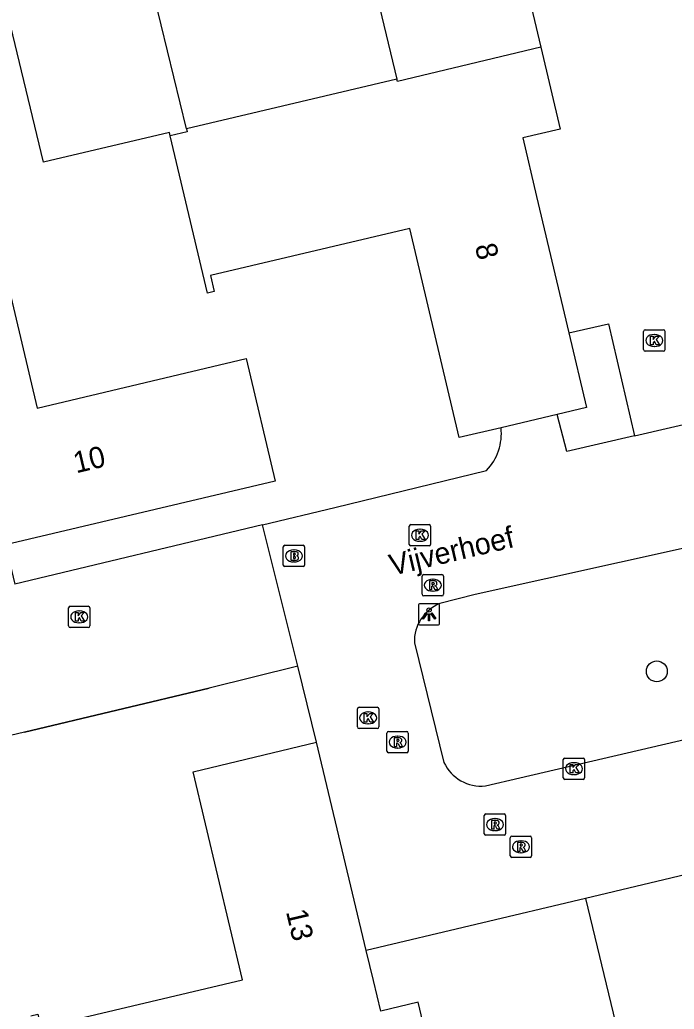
# Model space of a CAD drawing. Extents: x 157663 to 158496, y 379212 to 380934.
# Drawn here: x 158208.58 to 158239.28, y 380702.61 to 380749 of the extents above; entities that cross this region are included whole.
import ezdxf

# ---------------------------------------------------------------- set-up
doc = ezdxf.new("R2010")
doc.units = 0
for name, color, linetype in [('IMGEO_Boom', 7, 'Continuous'), ('IMGEO_Brandkraan', 7, 'Continuous'), ('IMGEO_Hek', 7, 'Continuous'), ('IMGEO_Kolk', 7, 'Continuous'), ('IMGEO_Lichtpunt', 7, 'Continuous'), ('IMGEO_Openbare_ruimte_label', 7, 'Continuous'), ('IMGEO_Pand', 7, 'Continuous'), ('IMGEO_Pand_nummerreeks', 7, 'Continuous'), ('IMGEO_Rijbaan_lokaal_open', 7, 'Continuous'), ('IMGEO_Rioolput', 7, 'Continuous')]:
    doc.layers.add(name, color=color, linetype=linetype)

msp = doc.modelspace()

# ---------------------------------------------------------------- linework, layer by layer
at = {"layer": 'IMGEO_Boom'}
msp.add_circle((158238.463, 380718.449), 0.489, dxfattribs=at)
at = {"layer": 'IMGEO_Brandkraan'}
for p, q in [((158220.942, 380723.434), (158220.942, 380724.286)), ((158221.017, 380724.36), (158221.869, 380724.36)), ((158221.43, 380724.14), (158221.455, 380724.14)), ((158221.943, 380724.286), (158221.943, 380723.434)), ((158221.453, 380723.58), (158221.428, 380723.58)), ((158221.869, 380723.36), (158221.017, 380723.36))]:
    msp.add_line(p, q, dxfattribs=at)
for points in [[(158220.942, 380723.434), (158220.942, 380724.286)], [(158221.017, 380724.36), (158221.869, 380724.36)], [(158221.29, 380724.06), (158221.29, 380723.66), (158221.503, 380723.66)], [(158221.521, 380724.06), (158221.29, 380724.06)], [(158221.469, 380723.979), (158221.415, 380723.979), (158221.415, 380723.903)], [(158221.943, 380724.286), (158221.943, 380723.434)], [(158221.415, 380723.903), (158221.468, 380723.903)], [(158221.477, 380723.827), (158221.415, 380723.827), (158221.415, 380723.746)], [(158221.415, 380723.746), (158221.477, 380723.746)], [(158221.869, 380723.36), (158221.017, 380723.36)]]:
    msp.add_lwpolyline(points, dxfattribs=at)
for centre, radius, start, end in [((158221.019, 380724.284), 0.0765, 91.552, 178.448), ((158221.019, 380724.284), 0.0765, 91.552, 178.448), ((158221.47, 380723.941), 0.0379, 267.8285, 90.9355), ((158221.525, 380723.915), 0.145, 59.4692, 91.5367), ((158221.55, 380723.962), 0.0922, 285.5137, 58.1501), ((158221.867, 380724.284), 0.0765, 1.552, 88.448), ((158221.867, 380724.284), 0.0765, 1.552, 88.448), ((158221.478, 380723.786), 0.0404, 269.8759, 90.5077), ((158221.509, 380723.911), 0.251, 268.6676, 293.5347), ((158221.555, 380723.77), 0.105, 301.3115, 78.989), ((158221.019, 380723.436), 0.0765, 181.552, 268.448), ((158221.019, 380723.436), 0.0765, 181.552, 268.448), ((158221.867, 380723.436), 0.0765, 271.552, 358.448), ((158221.867, 380723.436), 0.0765, 271.552, 358.448)]:
    msp.add_arc(centre, radius, start, end, dxfattribs=at)
for centre, major_axis, ratio, start_param, end_param in [((158221.429, 380723.86), (-0.387, 0.002), 0.722429, 4.712389, 7.853982), ((158221.454, 380723.86), (-0.39, 0.002), 0.717154, 1.570796, 4.712389)]:
    msp.add_ellipse(centre, major_axis=major_axis, ratio=ratio, start_param=start_param, end_param=end_param, dxfattribs=at)
at = {"layer": 'IMGEO_Hek'}
for points in [[(158223.363, 380726.13), (158230.481, 380727.87)], [(158208.809, 380715.596), (158217.464, 380717.666)]]:
    msp.add_lwpolyline(points, dxfattribs=at)
msp.add_arc((158228.674, 380729.593), 2.497, 316.3728, 6.3969, dxfattribs=at)
at = {"layer": 'IMGEO_Kolk'}
for p, q in [((158237.846, 380733.536), (158237.846, 380734.388)), ((158237.921, 380734.462), (158238.773, 380734.462)), ((158238.334, 380734.242), (158238.359, 380734.242)), ((158238.847, 380734.388), (158238.847, 380733.536)), ((158238.773, 380733.462), (158237.921, 380733.462)), ((158238.357, 380733.682), (158238.332, 380733.682)), ((158226.854, 380724.404), (158226.854, 380725.256)), ((158226.929, 380725.33), (158227.781, 380725.33)), ((158227.342, 380725.11), (158227.367, 380725.11)), ((158227.855, 380725.256), (158227.855, 380724.404)), ((158227.365, 380724.55), (158227.34, 380724.55)), ((158227.781, 380724.33), (158226.929, 380724.33)), ((158210.871, 380720.577), (158210.871, 380721.429)), ((158210.946, 380721.503), (158211.798, 380721.503)), ((158211.359, 380721.283), (158211.384, 380721.283)), ((158211.872, 380721.429), (158211.872, 380720.577)), ((158211.382, 380720.723), (158211.357, 380720.723)), ((158211.798, 380720.503), (158210.946, 380720.503)), ((158224.422, 380715.842), (158224.422, 380716.694)), ((158224.497, 380716.768), (158225.349, 380716.768)), ((158224.91, 380716.548), (158224.935, 380716.548)), ((158225.423, 380716.694), (158225.423, 380715.842)), ((158225.349, 380715.768), (158224.497, 380715.768)), ((158224.933, 380715.988), (158224.908, 380715.988)), ((158234.076, 380713.461), (158234.076, 380714.313)), ((158234.151, 380714.387), (158235.003, 380714.387)), ((158235.077, 380714.313), (158235.077, 380713.461)), ((158234.564, 380714.167), (158234.589, 380714.167)), ((158235.003, 380713.387), (158234.151, 380713.387)), ((158234.587, 380713.607), (158234.562, 380713.607))]:
    msp.add_line(p, q, dxfattribs=at)
for points in [[(158237.846, 380733.536), (158237.846, 380734.388)], [(158237.921, 380734.462), (158238.773, 380734.462)], [(158238.847, 380734.388), (158238.847, 380733.536)], [(158238.167, 380734.162), (158238.29, 380734.162), (158238.29, 380734.011), (158238.42, 380734.162), (158238.584, 380734.162), (158238.438, 380734.011), (158238.591, 380733.762), (158238.439, 380733.762), (158238.354, 380733.926), (158238.29, 380733.859), (158238.29, 380733.762), (158238.167, 380733.762), (158238.167, 380734.162)], [(158238.773, 380733.462), (158237.921, 380733.462)], [(158226.854, 380724.404), (158226.854, 380725.256)], [(158226.929, 380725.33), (158227.781, 380725.33)], [(158227.175, 380725.03), (158227.298, 380725.03), (158227.298, 380724.879), (158227.428, 380725.03), (158227.592, 380725.03), (158227.446, 380724.879), (158227.599, 380724.63), (158227.447, 380724.63), (158227.362, 380724.794), (158227.298, 380724.727), (158227.298, 380724.63), (158227.175, 380724.63), (158227.175, 380725.03)], [(158227.855, 380725.256), (158227.855, 380724.404)], [(158227.781, 380724.33), (158226.929, 380724.33)], [(158210.871, 380720.577), (158210.871, 380721.429)], [(158210.946, 380721.503), (158211.798, 380721.503)], [(158211.192, 380721.203), (158211.315, 380721.203), (158211.315, 380721.052), (158211.445, 380721.203), (158211.609, 380721.203), (158211.463, 380721.052), (158211.616, 380720.803), (158211.464, 380720.803), (158211.379, 380720.967), (158211.315, 380720.9), (158211.315, 380720.803), (158211.192, 380720.803), (158211.192, 380721.203)], [(158211.872, 380721.429), (158211.872, 380720.577)], [(158211.798, 380720.503), (158210.946, 380720.503)], [(158224.422, 380715.842), (158224.422, 380716.694)], [(158224.497, 380716.768), (158225.349, 380716.768)], [(158225.423, 380716.694), (158225.423, 380715.842)], [(158224.743, 380716.468), (158224.866, 380716.468), (158224.866, 380716.317), (158224.996, 380716.468), (158225.16, 380716.468), (158225.014, 380716.317), (158225.167, 380716.068), (158225.015, 380716.068), (158224.93, 380716.232), (158224.866, 380716.165), (158224.866, 380716.068), (158224.743, 380716.068), (158224.743, 380716.468)], [(158225.349, 380715.768), (158224.497, 380715.768)], [(158234.076, 380713.461), (158234.076, 380714.313)], [(158234.151, 380714.387), (158235.003, 380714.387)], [(158235.077, 380714.313), (158235.077, 380713.461)], [(158234.397, 380714.087), (158234.52, 380714.087), (158234.52, 380713.936), (158234.65, 380714.087), (158234.814, 380714.087), (158234.668, 380713.936), (158234.821, 380713.687), (158234.669, 380713.687), (158234.584, 380713.851), (158234.52, 380713.784), (158234.52, 380713.687), (158234.397, 380713.687), (158234.397, 380714.087)], [(158235.003, 380713.387), (158234.151, 380713.387)]]:
    msp.add_lwpolyline(points, dxfattribs=at)
for centre, start, end in [((158237.923, 380734.386), 91.552, 178.448), ((158237.923, 380734.386), 91.552, 178.448), ((158238.771, 380734.386), 1.552, 88.448), ((158238.771, 380734.386), 1.552, 88.448), ((158237.923, 380733.538), 181.552, 268.448), ((158237.923, 380733.538), 181.552, 268.448), ((158238.771, 380733.538), 271.552, 358.448), ((158238.771, 380733.538), 271.552, 358.448), ((158226.931, 380725.254), 91.552, 178.448), ((158226.931, 380725.254), 91.552, 178.448), ((158227.779, 380725.254), 1.552, 88.448), ((158227.779, 380725.254), 1.552, 88.448), ((158226.931, 380724.406), 181.552, 268.448), ((158226.931, 380724.406), 181.552, 268.448), ((158227.779, 380724.406), 271.552, 358.448), ((158227.779, 380724.406), 271.552, 358.448), ((158210.948, 380721.427), 91.552, 178.448), ((158210.948, 380721.427), 91.552, 178.448), ((158211.796, 380721.427), 1.552, 88.448), ((158211.796, 380721.427), 1.552, 88.448), ((158210.948, 380720.579), 181.552, 268.448), ((158210.948, 380720.579), 181.552, 268.448), ((158211.796, 380720.579), 271.552, 358.448), ((158211.796, 380720.579), 271.552, 358.448), ((158224.499, 380716.692), 91.552, 178.448), ((158224.499, 380716.692), 91.552, 178.448), ((158225.347, 380716.692), 1.552, 88.448), ((158225.347, 380716.692), 1.552, 88.448), ((158224.499, 380715.844), 181.552, 268.448), ((158224.499, 380715.844), 181.552, 268.448), ((158225.347, 380715.844), 271.552, 358.448), ((158225.347, 380715.844), 271.552, 358.448), ((158234.153, 380714.311), 91.552, 178.448), ((158234.153, 380714.311), 91.552, 178.448), ((158235.001, 380714.311), 1.552, 88.448), ((158235.001, 380714.311), 1.552, 88.448), ((158234.153, 380713.463), 181.552, 268.448), ((158234.153, 380713.463), 181.552, 268.448), ((158235.001, 380713.463), 271.552, 358.448), ((158235.001, 380713.463), 271.552, 358.448)]:
    msp.add_arc(centre, 0.0765, start, end, dxfattribs=at)
for centre, major_axis, ratio, start_param, end_param in [((158238.333, 380733.962), (-0.387, 0.002), 0.722429, 4.712389, 7.853982), ((158238.358, 380733.962), (-0.39, 0.002), 0.717154, 1.570796, 4.712389), ((158227.341, 380724.83), (-0.387, 0.002), 0.722429, 4.712389, 7.853982), ((158227.366, 380724.83), (-0.39, 0.002), 0.717154, 1.570796, 4.712389), ((158211.358, 380721.003), (-0.387, 0.002), 0.722429, 4.712389, 7.853982), ((158211.383, 380721.003), (-0.39, 0.002), 0.717154, 1.570796, 4.712389), ((158224.909, 380716.268), (-0.387, 0.002), 0.722429, 4.712389, 7.853982), ((158224.934, 380716.268), (-0.39, 0.002), 0.717154, 1.570796, 4.712389), ((158234.563, 380713.887), (-0.387, 0.002), 0.722429, 4.712389, 7.853982), ((158234.588, 380713.887), (-0.39, 0.002), 0.717154, 1.570796, 4.712389)]:
    msp.add_ellipse(centre, major_axis=major_axis, ratio=ratio, start_param=start_param, end_param=end_param, dxfattribs=at)
at = {"layer": 'IMGEO_Lichtpunt'}
for p, q in [((158227.281, 380721.527), (158227.281, 380720.72)), ((158227.281, 380721.527), (158227.281, 380720.72)), ((158228.183, 380721.622), (158227.375, 380721.622)), ((158228.183, 380721.622), (158227.375, 380721.622)), ((158228.277, 380720.72), (158228.277, 380721.527)), ((158228.277, 380720.72), (158228.277, 380721.527)), ((158227.375, 380720.626), (158228.183, 380720.626)), ((158227.375, 380720.626), (158228.183, 380720.626))]:
    msp.add_line(p, q, dxfattribs=at)
for points in [[(158227.655, 380721.191), (158227.694, 380721.163), (158227.506, 380720.901), (158227.468, 380720.928), (158227.655, 380721.191)], [(158227.867, 380721.163), (158227.905, 380721.19), (158228.092, 380720.928), (158228.053, 380720.9), (158227.867, 380721.163)], [(158227.757, 380721.143), (158227.804, 380721.143), (158227.804, 380720.821), (158227.757, 380720.821), (158227.757, 380721.143)]]:
    msp.add_lwpolyline(points, dxfattribs=at)
msp.add_circle((158227.78, 380721.325), 0.0994, dxfattribs=at)
for centre, start, end in [((158227.375, 380721.527), 90, 180), ((158227.375, 380721.527), 90, 180), ((158228.183, 380721.527), 0, 90), ((158228.183, 380721.527), 0, 90), ((158227.375, 380720.72), 180, 270), ((158227.375, 380720.72), 180, 270), ((158228.183, 380720.72), 270, 0), ((158228.183, 380720.72), 270, 360)]:
    msp.add_arc(centre, 0.0946, start, end, dxfattribs=at)
at = {"layer": 'IMGEO_Pand'}
for points in [[(158228.136, 380768.308), (158233.019, 380747.709)], [(158213.314, 380756.783), (158223.183, 380759.122), (158225.366, 380750), (158226.271, 380746.216)], [(158216.396, 380743.883), (158214.921, 380750), (158213.314, 380756.783)], [(158215.641, 380743.56), (158215.604, 380743.715), (158209.698, 380742.319), (158207.856, 380750), (158207.04, 380753.401), (158197.57, 380751.156)], [(158233.019, 380747.709), (158226.297, 380746.105), (158226.271, 380746.216)], [(158233.019, 380747.709), (158233.929, 380743.872), (158232.173, 380743.455), (158232.821, 380740.714), (158234.334, 380734.316)], [(158226.271, 380746.216), (158216.396, 380743.883)], [(158216.396, 380743.883), (158216.428, 380743.751), (158215.641, 380743.56)], [(158231.155, 380729.871), (158229.19, 380729.407), (158226.873, 380739.214), (158217.526, 380737.006), (158217.701, 380736.264), (158217.382, 380736.188), (158215.641, 380743.56)], [(158200.203, 380740.024), (158206.837, 380741.591), (158209.391, 380730.781), (158219.202, 380733.118), (158220.561, 380727.367), (158207.912, 380724.377), (158208.356, 380722.534)], [(158234.334, 380734.316), (158235.161, 380730.818), (158233.782, 380730.492)], [(158233.782, 380730.492), (158231.155, 380729.871)], [(158209.098, 380702.3), (158209.427, 380702.378), (158209.575, 380701.752), (158219.022, 380703.984), (158216.716, 380713.746), (158222.507, 380715.126)], [(158224.836, 380705.355), (158222.507, 380715.126)], [(158248.892, 380711.083), (158235.125, 380707.805)], [(158235.125, 380707.805), (158236.518, 380701.972)], [(158228.123, 380699.319), (158227.263, 380702.935), (158225.513, 380702.518), (158225.171, 380703.95), (158224.836, 380705.355)]]:
    msp.add_lwpolyline(points, dxfattribs=at)
at = {"layer": 'IMGEO_Rijbaan_lokaal_open'}
for points in [[(158234.334, 380734.316), (158236.197, 380734.746), (158237.411, 380729.488)], [(158237.411, 380729.488), (158244.166, 380731.05)], [(158237.411, 380729.488), (158234.236, 380728.754), (158233.782, 380730.492)], [(158219.966, 380725.316), (158223.363, 380726.13), (158230.481, 380727.87)], [(158219.966, 380725.316), (158208.356, 380722.534)], [(158221.618, 380718.692), (158219.966, 380725.316)], [(158240.03, 380724.29), (158229.947, 380722.052), (158228.285, 380721.624)], [(158227.09, 380719.793), (158228.475, 380714.181)], [(158221.618, 380718.692), (158217.464, 380717.666), (158208.809, 380715.596), (158203.35, 380714.302), (158194.857, 380712.273), (158191.858, 380711.513)], [(158222.507, 380715.126), (158221.618, 380718.692)], [(158230.422, 380713.079), (158232.039, 380713.457), (158242.111, 380715.809)], [(158235.125, 380707.805), (158224.836, 380705.355)]]:
    msp.add_lwpolyline(points, dxfattribs=at)
for centre, radius, start, end in [((158228.674, 380729.593), 2.497, 316.3728, 6.3969), ((158228.998, 380719.853), 1.909, 111.9344, 181.8047), ((158230.225, 380715.001), 1.932, 205.1175, 275.8628)]:
    msp.add_arc(centre, radius, start, end, dxfattribs=at)
at = {"layer": 'IMGEO_Rioolput'}
for p, q in [((158227.457, 380722.062), (158227.457, 380722.914)), ((158227.532, 380722.988), (158228.384, 380722.988)), ((158227.945, 380722.768), (158227.97, 380722.768)), ((158228.458, 380722.914), (158228.458, 380722.062)), ((158227.968, 380722.208), (158227.943, 380722.208)), ((158228.384, 380721.988), (158227.532, 380721.988)), ((158225.88, 380715.632), (158226.732, 380715.632)), ((158225.805, 380714.706), (158225.805, 380715.558)), ((158226.293, 380715.412), (158226.318, 380715.412)), ((158226.806, 380715.558), (158226.806, 380714.706)), ((158226.316, 380714.852), (158226.291, 380714.852)), ((158226.732, 380714.632), (158225.88, 380714.632)), ((158230.371, 380710.839), (158230.371, 380711.691)), ((158230.446, 380711.765), (158231.298, 380711.765)), ((158230.859, 380711.545), (158230.884, 380711.545)), ((158231.372, 380711.691), (158231.372, 380710.839)), ((158230.882, 380710.985), (158230.857, 380710.985)), ((158231.298, 380710.765), (158230.446, 380710.765)), ((158231.589, 380709.799), (158231.589, 380710.651)), ((158231.664, 380710.725), (158232.516, 380710.725)), ((158232.59, 380710.651), (158232.59, 380709.799)), ((158232.077, 380710.505), (158232.102, 380710.505)), ((158232.516, 380709.725), (158231.664, 380709.725)), ((158232.1, 380709.945), (158232.075, 380709.945))]:
    msp.add_line(p, q, dxfattribs=at)
for points in [[(158227.457, 380722.062), (158227.457, 380722.914)], [(158227.532, 380722.988), (158228.384, 380722.988)], [(158228.046, 380722.686), (158227.794, 380722.688), (158227.794, 380722.288)], [(158227.972, 380722.607), (158227.918, 380722.607), (158227.918, 380722.526)], [(158228.458, 380722.914), (158228.458, 380722.062)], [(158227.794, 380722.288), (158227.918, 380722.288), (158227.918, 380722.45), (158227.929, 380722.45)], [(158227.918, 380722.526), (158227.97, 380722.526)], [(158227.976, 380722.421), (158228.047, 380722.288), (158228.187, 380722.288), (158228.122, 380722.414)], [(158228.384, 380721.988), (158227.532, 380721.988)], [(158225.88, 380715.632), (158226.732, 380715.632)], [(158225.805, 380714.706), (158225.805, 380715.558)], [(158226.394, 380715.33), (158226.142, 380715.332), (158226.142, 380714.932)], [(158226.32, 380715.251), (158226.266, 380715.251), (158226.266, 380715.17)], [(158226.266, 380715.17), (158226.318, 380715.17)], [(158226.806, 380715.558), (158226.806, 380714.706)], [(158226.142, 380714.932), (158226.266, 380714.932), (158226.266, 380715.094), (158226.277, 380715.094)], [(158226.324, 380715.065), (158226.395, 380714.932), (158226.535, 380714.932), (158226.47, 380715.058)], [(158226.732, 380714.632), (158225.88, 380714.632)], [(158230.371, 380710.839), (158230.371, 380711.691)], [(158230.446, 380711.765), (158231.298, 380711.765)], [(158230.96, 380711.463), (158230.708, 380711.465), (158230.708, 380711.065)], [(158231.372, 380711.691), (158231.372, 380710.839)], [(158230.708, 380711.065), (158230.832, 380711.065), (158230.832, 380711.227), (158230.843, 380711.227)], [(158230.886, 380711.384), (158230.832, 380711.384), (158230.832, 380711.303)], [(158230.832, 380711.303), (158230.884, 380711.303)], [(158230.89, 380711.198), (158230.961, 380711.065), (158231.101, 380711.065), (158231.036, 380711.191)], [(158231.298, 380710.765), (158230.446, 380710.765)], [(158231.589, 380709.799), (158231.589, 380710.651)], [(158231.664, 380710.725), (158232.516, 380710.725)], [(158232.59, 380710.651), (158232.59, 380709.799)], [(158232.178, 380710.423), (158231.926, 380710.425), (158231.926, 380710.025)], [(158231.926, 380710.025), (158232.05, 380710.025), (158232.05, 380710.187), (158232.061, 380710.187)], [(158232.104, 380710.344), (158232.05, 380710.344), (158232.05, 380710.263)], [(158232.05, 380710.263), (158232.102, 380710.263)], [(158232.108, 380710.158), (158232.179, 380710.025), (158232.319, 380710.025), (158232.254, 380710.151)], [(158232.516, 380709.725), (158231.664, 380709.725)]]:
    msp.add_lwpolyline(points, dxfattribs=at)
for centre, radius, start, end in [((158227.534, 380722.912), 0.0765, 91.552, 178.448), ((158227.534, 380722.912), 0.0765, 91.552, 178.448), ((158227.978, 380722.511), 0.0964, 77.0061, 93.1865), ((158227.992, 380722.568), 0.0378, 276.6634, 79.6772), ((158228.045, 380722.576), 0.109, 350.3612, 89.416), ((158228.382, 380722.912), 0.0765, 1.552, 88.448), ((158228.382, 380722.912), 0.0765, 1.552, 88.448), ((158227.928, 380722.397), 0.0533, 26.0293, 88.6989), ((158227.954, 380722.715), 0.19, 274.7715, 282.9687), ((158228.043, 380722.576), 0.112, 277.5842, 350.9817), ((158228.027, 380722.361), 0.108, 29.5134, 73.7905), ((158227.534, 380722.064), 0.0765, 181.552, 268.448), ((158227.534, 380722.064), 0.0765, 181.552, 268.448), ((158228.382, 380722.064), 0.0765, 271.552, 358.448), ((158228.382, 380722.064), 0.0765, 271.552, 358.448), ((158225.882, 380715.556), 0.0765, 91.552, 178.448), ((158225.882, 380715.556), 0.0765, 91.552, 178.448), ((158226.73, 380715.556), 0.0765, 1.552, 88.448), ((158226.73, 380715.556), 0.0765, 1.552, 88.448), ((158226.302, 380715.359), 0.19, 274.7715, 282.9687), ((158226.326, 380715.155), 0.0964, 77.0061, 93.1865), ((158226.34, 380715.212), 0.0378, 276.6634, 79.6772), ((158226.393, 380715.22), 0.109, 350.3612, 89.416), ((158226.391, 380715.22), 0.112, 277.5842, 350.9817), ((158225.882, 380714.708), 0.0765, 181.552, 268.448), ((158225.882, 380714.708), 0.0765, 181.552, 268.448), ((158226.276, 380715.041), 0.0533, 26.0293, 88.6989), ((158226.375, 380715.005), 0.108, 29.5134, 73.7905), ((158226.73, 380714.708), 0.0765, 271.552, 358.448), ((158226.73, 380714.708), 0.0765, 271.552, 358.448), ((158230.448, 380711.689), 0.0765, 91.552, 178.448), ((158230.448, 380711.689), 0.0765, 91.552, 178.448), ((158230.959, 380711.353), 0.109, 350.3612, 89.416), ((158231.296, 380711.689), 0.0765, 1.552, 88.448), ((158231.296, 380711.689), 0.0765, 1.552, 88.448), ((158230.842, 380711.174), 0.0533, 26.0293, 88.6989), ((158230.868, 380711.492), 0.19, 274.7715, 282.9687), ((158230.892, 380711.288), 0.0964, 77.0061, 93.1865), ((158230.906, 380711.345), 0.0378, 276.6634, 79.6772), ((158230.957, 380711.353), 0.112, 277.5842, 350.9817), ((158230.941, 380711.138), 0.108, 29.5134, 73.7905), ((158230.448, 380710.841), 0.0765, 181.552, 268.448), ((158230.448, 380710.841), 0.0765, 181.552, 268.448), ((158231.296, 380710.841), 0.0765, 271.552, 358.448), ((158231.296, 380710.841), 0.0765, 271.552, 358.448), ((158231.666, 380710.649), 0.0765, 91.552, 178.448), ((158231.666, 380710.649), 0.0765, 91.552, 178.448), ((158232.514, 380710.649), 0.0765, 1.552, 88.448), ((158232.514, 380710.649), 0.0765, 1.552, 88.448), ((158232.06, 380710.134), 0.0533, 26.0293, 88.6989), ((158232.086, 380710.452), 0.19, 274.7715, 282.9687), ((158232.11, 380710.248), 0.0964, 77.0061, 93.1865), ((158232.124, 380710.305), 0.0378, 276.6634, 79.6772), ((158232.177, 380710.313), 0.109, 350.3612, 89.416), ((158232.175, 380710.313), 0.112, 277.5842, 350.9817), ((158232.159, 380710.098), 0.108, 29.5134, 73.7905), ((158231.666, 380709.801), 0.0765, 181.552, 268.448), ((158231.666, 380709.801), 0.0765, 181.552, 268.448), ((158232.514, 380709.801), 0.0765, 271.552, 358.448), ((158232.514, 380709.801), 0.0765, 271.552, 358.448)]:
    msp.add_arc(centre, radius, start, end, dxfattribs=at)
for centre, major_axis, ratio, start_param, end_param in [((158227.944, 380722.488), (-0.387, 0.002), 0.722429, 4.712389, 7.853982), ((158227.969, 380722.488), (-0.39, 0.002), 0.717154, 1.570796, 4.712389), ((158226.292, 380715.132), (-0.387, 0.002), 0.722429, 4.712389, 7.853982), ((158226.317, 380715.132), (-0.39, 0.002), 0.717154, 1.570796, 4.712389), ((158230.858, 380711.265), (-0.387, 0.002), 0.722429, 4.712389, 7.853982), ((158230.883, 380711.265), (-0.39, 0.002), 0.717154, 1.570796, 4.712389), ((158232.076, 380710.225), (-0.387, 0.002), 0.722429, 4.712389, 7.853982), ((158232.101, 380710.225), (-0.39, 0.002), 0.717154, 1.570796, 4.712389)]:
    msp.add_ellipse(centre, major_axis=major_axis, ratio=ratio, start_param=start_param, end_param=end_param, dxfattribs=at)

# ---------------------------------------------------------------- texts
at = {"layer": 'IMGEO_Openbare_ruimte_label'}
msp.add_text('Vijverhoef', height=1, rotation=13.2438, dxfattribs=at).set_placement((158226.05, 380722.927))
at = {"layer": 'IMGEO_Pand_nummerreeks'}
for s, rotation, p in [('8', 283.2922, (158229.925, 380738.396)), ('10', 13.2952, (158211.225, 380727.731)), ('13', 283.2981, (158221.064, 380707.183))]:
    msp.add_text(s, height=1, rotation=rotation, dxfattribs=at).set_placement(p)

doc.saveas('drawing.dxf')
